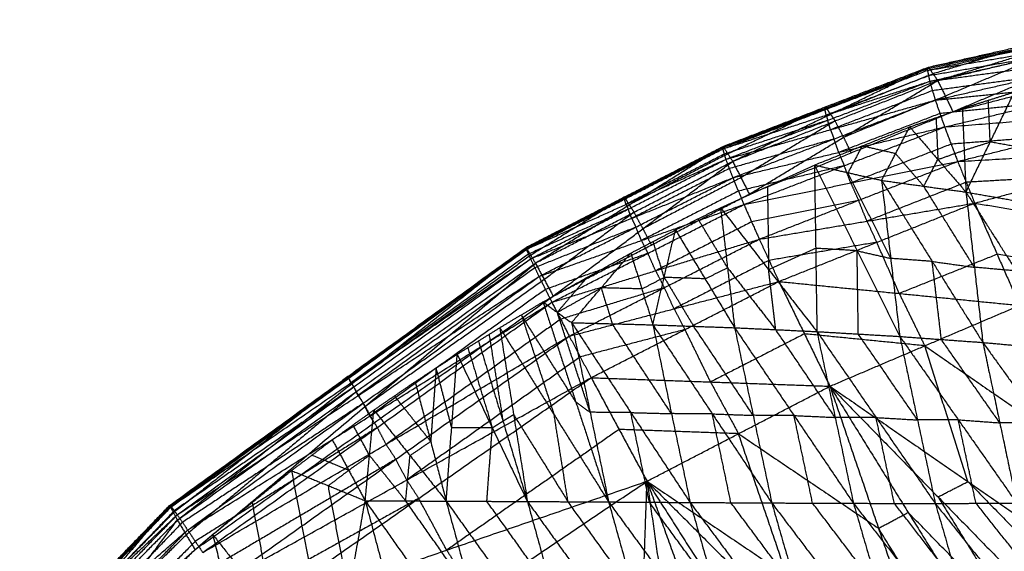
# Model space of a CAD drawing. Header units: millimetres. Extents: x -106 to 110, y -96 to 120.
# Tile 411 of 656: x -58 to -45, y 102 to 109. Entities that reach past the tile are written whole.
import ezdxf

# ---------------------------------------------------------------- set-up
doc = ezdxf.new("R2010")
doc.units = ezdxf.units.MM
doc.header["$MEASUREMENT"] = 0
doc.layers.add('Default', color=7, linetype='Continuous', true_color=0x000000)

msp = doc.modelspace()

# ---------------------------------------------------------------- linework, layer by layer
at = {"layer": 'Default'}
for points in [[(-45.992, 108.543, 12.105), (-44.607, 108.852, 12.348), (-43.223, 109.161, 12.592)], [(-45.98, 108.586, 11.698), (-44.596, 108.898, 11.985), (-43.212, 109.211, 12.272)], [(-45.98, 108.586, 11.698), (-44.601, 108.873, 12.145), (-43.223, 109.161, 12.592)], [(-45.858, 108.41, 11.032), (-44.535, 108.81, 11.652), (-43.212, 109.211, 12.272)], [(-45.992, 108.543, 12.105), (-44.595, 108.781, 12.513), (-43.199, 109.019, 12.922)], [(-45.964, 108.399, 12.535), (-44.581, 108.709, 12.728), (-43.199, 109.019, 12.922)], [(-45.858, 108.41, 11.032), (-44.483, 108.738, 11.379), (-43.107, 109.065, 11.726)], [(-45.658, 107.999, 10.579), (-44.383, 108.532, 11.152), (-43.107, 109.065, 11.726)], [(-44.596, 108.898, 11.985), (-45.258, 108.698, 11.675), (-45.919, 108.498, 11.365)], [(-44.607, 108.852, 12.348), (-45.297, 108.708, 12.125), (-45.986, 108.564, 11.901)], [(-45.964, 108.399, 12.535), (-44.55, 108.589, 12.887), (-43.136, 108.78, 13.239)], [(-45.89, 108.151, 12.96), (-44.513, 108.465, 13.099), (-43.136, 108.78, 13.239)], [(-44.483, 108.738, 11.379), (-45.12, 108.471, 11.092), (-45.758, 108.204, 10.805)], [(-44.581, 108.709, 12.728), (-45.28, 108.59, 12.524), (-45.978, 108.471, 12.32)], [(-45.658, 107.999, 10.579), (-44.298, 108.35, 10.951), (-42.938, 108.701, 11.324)], [(-48.689, 107.507, 11.881), (-47.341, 108.025, 11.993), (-45.992, 108.543, 12.105)], [(-48.683, 107.541, 11.432), (-47.332, 108.063, 11.565), (-45.98, 108.586, 11.698)], [(-48.683, 107.541, 11.432), (-47.338, 108.042, 11.769), (-45.992, 108.543, 12.105)], [(-48.557, 107.344, 10.709), (-47.269, 107.965, 11.203), (-45.98, 108.586, 11.698)], [(-45.986, 108.564, 11.901), (-46.662, 108.303, 11.835), (-47.338, 108.042, 11.769)], [(-45.978, 108.471, 12.32), (-46.652, 108.212, 12.264), (-47.326, 107.953, 12.208)], [(-45.919, 108.498, 11.365), (-46.594, 108.231, 11.284), (-47.269, 107.965, 11.203)], [(-45.992, 108.543, 12.105), (-45.986, 108.564, 11.901), (-45.98, 108.586, 11.698)], [(-45.992, 108.543, 12.105), (-45.978, 108.471, 12.32), (-45.964, 108.399, 12.535)], [(-45.98, 108.586, 11.698), (-45.919, 108.498, 11.365), (-45.858, 108.41, 11.032)], [(-48.689, 107.507, 11.881), (-47.326, 107.953, 12.208), (-45.964, 108.399, 12.535)], [(-48.648, 107.371, 12.36), (-47.306, 107.885, 12.448), (-45.964, 108.399, 12.535)], [(-48.557, 107.344, 10.709), (-47.208, 107.877, 10.871), (-45.858, 108.41, 11.032)], [(-48.337, 106.913, 10.23), (-47.097, 107.661, 10.631), (-45.858, 108.41, 11.032)], [(-45.964, 108.399, 12.535), (-45.927, 108.275, 12.747), (-45.89, 108.151, 12.96)], [(-44.513, 108.465, 13.099), (-45.22, 108.37, 12.923), (-45.927, 108.275, 12.747)], [(-45.89, 108.151, 12.96), (-44.461, 108.298, 13.239), (-43.031, 108.446, 13.518)], [(-45.858, 108.41, 11.032), (-45.758, 108.204, 10.805), (-45.658, 107.999, 10.579)], [(-45.767, 107.798, 13.346), (-44.399, 108.122, 13.432), (-43.031, 108.446, 13.518)], [(-45.927, 108.275, 12.747), (-46.598, 108.018, 12.704), (-47.269, 107.761, 12.66)], [(-45.534, 108.041, 10.602), (-45.191, 108.15, 10.676), (-44.848, 108.258, 10.75)], [(-45.486, 106.94, 9.797), (-45.167, 107.599, 10.273), (-44.848, 108.258, 10.75)], [(-48.648, 107.371, 12.36), (-47.269, 107.761, 12.66), (-45.89, 108.151, 12.96)], [(-48.555, 107.128, 12.836), (-47.223, 107.639, 12.898), (-45.89, 108.151, 12.96)], [(-45.758, 108.204, 10.805), (-46.428, 107.933, 10.718), (-47.097, 107.661, 10.631)], [(-45.89, 108.151, 12.96), (-45.829, 107.974, 13.153), (-45.767, 107.798, 13.346)], [(-44.399, 108.122, 13.432), (-45.114, 108.048, 13.292), (-45.829, 107.974, 13.153)], [(-45.167, 107.599, 10.273), (-45.179, 107.874, 10.475), (-45.191, 108.15, 10.676)], [(-47.341, 108.025, 11.993), (-48.013, 107.774, 11.825), (-48.686, 107.524, 11.657)], [(-47.332, 108.063, 11.565), (-47.976, 107.753, 11.318), (-48.62, 107.443, 11.071)], [(-48.337, 106.913, 10.23), (-46.998, 107.456, 10.404), (-45.658, 107.999, 10.579)], [(-47.338, 108.042, 11.769), (-47.339, 108.033, 11.881), (-47.341, 108.025, 11.993)], [(-47.326, 107.953, 12.208), (-47.333, 107.989, 12.101), (-47.341, 108.025, 11.993)], [(-47.338, 108.042, 11.769), (-47.335, 108.053, 11.667), (-47.332, 108.063, 11.565)], [(-47.269, 107.965, 11.203), (-47.3, 108.014, 11.384), (-47.332, 108.063, 11.565)], [(-47.326, 107.953, 12.208), (-47.316, 107.919, 12.328), (-47.306, 107.885, 12.448)], [(-47.269, 107.965, 11.203), (-47.238, 107.921, 11.037), (-47.208, 107.877, 10.871)], [(-45.829, 107.974, 13.153), (-46.495, 107.718, 13.122), (-47.161, 107.463, 13.091)], [(-46.226, 107.798, 10.479), (-45.88, 107.92, 10.541), (-45.534, 108.041, 10.602)], [(-45.767, 107.798, 13.346), (-44.326, 107.909, 13.54), (-42.884, 108.02, 13.734)], [(-45.595, 107.343, 13.661), (-44.239, 107.682, 13.698), (-42.884, 108.02, 13.734)], [(-45.534, 108.041, 10.602), (-45.51, 107.491, 10.2), (-45.486, 106.94, 9.797)], [(-47.306, 107.885, 12.448), (-47.987, 107.662, 12.284), (-48.668, 107.439, 12.121)], [(-47.208, 107.877, 10.871), (-47.827, 107.503, 10.67), (-48.447, 107.129, 10.47)], [(-47.269, 107.761, 12.66), (-47.287, 107.823, 12.554), (-47.306, 107.885, 12.448)], [(-47.097, 107.661, 10.631), (-47.153, 107.769, 10.751), (-47.208, 107.877, 10.871)], [(-45.88, 107.92, 10.541), (-45.868, 107.644, 10.339), (-45.856, 107.369, 10.138)], [(-48.555, 107.128, 12.836), (-47.161, 107.463, 13.091), (-45.767, 107.798, 13.346)], [(-48.409, 106.776, 13.274), (-47.088, 107.287, 13.31), (-45.767, 107.798, 13.346)], [(-47.48, 107.296, 10.31), (-46.853, 107.547, 10.394), (-46.226, 107.798, 10.479)], [(-47.269, 107.761, 12.66), (-47.246, 107.7, 12.779), (-47.223, 107.639, 12.898)], [(-46.597, 107.094, 10.043), (-46.412, 107.446, 10.261), (-46.226, 107.798, 10.479)], [(-46.226, 107.798, 10.479), (-45.856, 107.369, 10.138), (-45.486, 106.94, 9.797)], [(-45.767, 107.798, 13.346), (-45.681, 107.571, 13.504), (-45.595, 107.343, 13.661)], [(-47.223, 107.639, 12.898), (-47.912, 107.444, 12.748), (-48.602, 107.249, 12.598)], [(-47.161, 107.463, 13.091), (-47.192, 107.551, 12.995), (-47.223, 107.639, 12.898)], [(-47.097, 107.661, 10.631), (-47.047, 107.559, 10.518), (-46.998, 107.456, 10.404)], [(-45.681, 107.571, 13.504), (-46.341, 107.315, 13.486), (-47.002, 107.06, 13.468)], [(-44.239, 107.682, 13.698), (-44.96, 107.626, 13.601), (-45.681, 107.571, 13.504)], [(-45.51, 107.491, 10.2), (-45.339, 107.545, 10.236), (-45.167, 107.599, 10.273)], [(-44.603, 107.5, 10.15), (-44.885, 107.549, 10.212), (-45.167, 107.599, 10.273)], [(-51.276, 106.211, 11.37), (-49.979, 106.876, 11.401), (-48.683, 107.541, 11.432)], [(-51.276, 106.211, 11.37), (-49.982, 106.859, 11.626), (-48.689, 107.507, 11.881)], [(-51.272, 106.185, 11.83), (-49.981, 106.846, 11.856), (-48.689, 107.507, 11.881)], [(-51.153, 106.004, 10.632), (-49.918, 106.772, 11.032), (-48.683, 107.541, 11.432)], [(-48.686, 107.524, 11.657), (-49.334, 107.192, 11.641), (-49.982, 106.859, 11.626)], [(-48.668, 107.439, 12.121), (-49.314, 107.109, 12.108), (-49.96, 106.778, 12.095)], [(-48.62, 107.443, 11.071), (-49.269, 107.108, 11.051), (-49.918, 106.772, 11.032)], [(-48.689, 107.507, 11.881), (-48.686, 107.524, 11.657), (-48.683, 107.541, 11.432)], [(-48.689, 107.507, 11.881), (-48.668, 107.439, 12.121), (-48.648, 107.371, 12.36)], [(-48.683, 107.541, 11.432), (-48.62, 107.443, 11.071), (-48.557, 107.344, 10.709)], [(-47.161, 107.463, 13.091), (-47.125, 107.375, 13.201), (-47.088, 107.287, 13.31)], [(-46.853, 107.547, 10.394), (-46.946, 107.371, 10.285), (-47.039, 107.195, 10.176)], [(-46.412, 107.446, 10.261), (-46.632, 107.496, 10.328), (-46.853, 107.547, 10.394)], [(-46.412, 107.446, 10.261), (-46.227, 107.231, 10.091), (-46.042, 107.017, 9.92)], [(-45.856, 107.369, 10.138), (-45.683, 107.43, 10.169), (-45.51, 107.491, 10.2)], [(-45.595, 107.343, 13.661), (-44.144, 107.427, 13.763), (-42.694, 107.51, 13.864)], [(-45.371, 106.794, 13.875), (-44.033, 107.152, 13.87), (-42.694, 107.51, 13.864)], [(-51.272, 106.185, 11.83), (-49.96, 106.778, 12.095), (-48.648, 107.371, 12.36)], [(-51.217, 106.06, 12.321), (-49.932, 106.715, 12.341), (-48.648, 107.371, 12.36)], [(-51.153, 106.004, 10.632), (-49.855, 106.674, 10.671), (-48.557, 107.344, 10.709)], [(-50.919, 105.57, 10.148), (-49.738, 106.457, 10.429), (-48.557, 107.344, 10.709)], [(-48.648, 107.371, 12.36), (-48.602, 107.249, 12.598), (-48.555, 107.128, 12.836)], [(-48.557, 107.344, 10.709), (-48.447, 107.129, 10.47), (-48.337, 106.913, 10.23)], [(-48.409, 106.776, 13.274), (-47.002, 107.06, 13.468), (-45.595, 107.343, 13.661)], [(-48.206, 106.319, 13.637), (-46.9, 106.831, 13.649), (-45.595, 107.343, 13.661)], [(-46.042, 107.017, 9.92), (-45.949, 107.193, 10.029), (-45.856, 107.369, 10.138)], [(-45.595, 107.343, 13.661), (-45.483, 107.069, 13.768), (-45.371, 106.794, 13.875)], [(-48.602, 107.249, 12.598), (-49.244, 106.921, 12.588), (-49.886, 106.594, 12.579)], [(-48.717, 106.734, 10.203), (-48.099, 107.015, 10.256), (-47.48, 107.296, 10.31)], [(-47.088, 107.287, 13.31), (-47.785, 107.119, 13.183), (-48.482, 106.952, 13.055)], [(-47.48, 107.296, 10.31), (-47.464, 106.199, 9.745), (-47.448, 105.102, 9.179)], [(-47.48, 107.296, 10.31), (-47.039, 107.195, 10.176), (-46.597, 107.094, 10.043)], [(-47.48, 107.296, 10.31), (-46.919, 106.167, 9.636), (-46.357, 105.038, 8.961)], [(-47.002, 107.06, 13.468), (-47.045, 107.173, 13.389), (-47.088, 107.287, 13.31)], [(-46.477, 106.066, 9.502), (-46.758, 106.63, 9.839), (-47.039, 107.195, 10.176)], [(-51.217, 106.06, 12.321), (-49.886, 106.594, 12.579), (-48.555, 107.128, 12.836)], [(-51.106, 105.828, 12.811), (-49.831, 106.478, 12.824), (-48.555, 107.128, 12.836)], [(-48.447, 107.129, 10.47), (-49.093, 106.793, 10.449), (-49.738, 106.457, 10.429)], [(-48.555, 107.128, 12.836), (-48.482, 106.952, 13.055), (-48.409, 106.776, 13.274)], [(-47.002, 107.06, 13.468), (-46.951, 106.945, 13.558), (-46.9, 106.831, 13.649)], [(-45.483, 107.069, 13.768), (-46.136, 106.813, 13.762), (-46.789, 106.556, 13.756)], [(-46.597, 107.094, 10.043), (-46.477, 106.066, 9.502), (-46.357, 105.038, 8.961)], [(-46.597, 107.094, 10.043), (-46.042, 107.017, 9.92), (-45.486, 106.94, 9.797)], [(-46.597, 107.094, 10.043), (-45.931, 106.026, 9.403), (-45.264, 104.959, 8.762)], [(-44.033, 107.152, 13.87), (-44.758, 107.11, 13.819), (-45.483, 107.069, 13.768)], [(-50.919, 105.57, 10.148), (-49.628, 106.242, 10.189), (-48.337, 106.913, 10.23)], [(-48.482, 106.952, 13.055), (-49.12, 106.627, 13.049), (-49.757, 106.302, 13.043)], [(-48.099, 107.015, 10.256), (-48.091, 106.466, 9.974), (-48.083, 105.918, 9.691)], [(-45.375, 105.949, 9.279), (-45.708, 106.483, 9.6), (-46.042, 107.017, 9.92)], [(-45.486, 106.94, 9.797), (-45.375, 105.949, 9.279), (-45.264, 104.959, 8.762)], [(-45.486, 106.94, 9.797), (-44.922, 106.841, 9.674), (-44.358, 106.743, 9.551)], [(-45.486, 106.94, 9.797), (-44.823, 105.9, 9.187), (-44.159, 104.86, 8.578)], [(-49.981, 106.846, 11.856), (-50.627, 106.522, 11.728), (-51.274, 106.198, 11.6)], [(-49.979, 106.876, 11.401), (-50.597, 106.492, 11.201), (-51.214, 106.107, 11.001)], [(-49.982, 106.859, 11.626), (-49.981, 106.868, 11.513), (-49.979, 106.876, 11.401)], [(-49.982, 106.859, 11.626), (-49.981, 106.853, 11.741), (-49.981, 106.846, 11.856)], [(-49.96, 106.778, 12.095), (-49.97, 106.812, 11.975), (-49.981, 106.846, 11.856)], [(-49.918, 106.772, 11.032), (-49.949, 106.824, 11.217), (-49.979, 106.876, 11.401)], [(-46.9, 106.831, 13.649), (-47.604, 106.689, 13.552), (-48.307, 106.547, 13.456)], [(-48.206, 106.319, 13.637), (-46.789, 106.556, 13.756), (-45.371, 106.794, 13.875)], [(-47.948, 105.762, 13.89), (-46.66, 106.278, 13.883), (-45.371, 106.794, 13.875)], [(-46.789, 106.556, 13.756), (-46.845, 106.694, 13.703), (-46.9, 106.831, 13.649)], [(-45.371, 106.794, 13.875), (-45.076, 106.12, 13.891), (-44.78, 105.447, 13.907)], [(-45.371, 106.794, 13.875), (-43.781, 106.532, 13.837), (-42.19, 106.27, 13.799)], [(-49.932, 106.715, 12.341), (-50.589, 106.419, 12.208), (-51.245, 106.122, 12.076)], [(-51.106, 105.828, 12.811), (-49.757, 106.302, 13.043), (-48.409, 106.776, 13.274)], [(-49.855, 106.674, 10.671), (-50.445, 106.231, 10.53), (-51.036, 105.787, 10.39)], [(-50.936, 105.488, 13.263), (-49.672, 106.132, 13.269), (-48.409, 106.776, 13.274)], [(-49.96, 106.778, 12.095), (-49.946, 106.747, 12.218), (-49.932, 106.715, 12.341)], [(-49.886, 106.594, 12.579), (-49.909, 106.654, 12.46), (-49.932, 106.715, 12.341)], [(-49.918, 106.772, 11.032), (-49.886, 106.723, 10.852), (-49.855, 106.674, 10.671)], [(-49.738, 106.457, 10.429), (-49.797, 106.566, 10.55), (-49.855, 106.674, 10.671)], [(-49.309, 106.441, 10.172), (-49.013, 106.587, 10.187), (-48.717, 106.734, 10.203)], [(-48.717, 106.734, 10.203), (-48.624, 105.943, 9.809), (-48.531, 105.153, 9.415)], [(-48.717, 106.734, 10.203), (-48.083, 105.918, 9.691), (-47.448, 105.102, 9.179)], [(-48.409, 106.776, 13.274), (-48.307, 106.547, 13.456), (-48.206, 106.319, 13.637)], [(-49.886, 106.594, 12.579), (-49.858, 106.536, 12.701), (-49.831, 106.478, 12.824)], [(-48.307, 106.547, 13.456), (-48.939, 106.225, 13.453), (-49.571, 105.903, 13.45)], [(-48.624, 105.943, 9.809), (-48.818, 106.265, 9.998), (-49.013, 106.587, 10.187)], [(-46.789, 106.556, 13.756), (-46.724, 106.417, 13.819), (-46.66, 106.278, 13.883)], [(-49.831, 106.478, 12.824), (-50.496, 106.211, 12.695), (-51.161, 105.944, 12.566)], [(-49.897, 106.136, 10.152), (-49.603, 106.289, 10.162), (-49.309, 106.441, 10.172)], [(-49.757, 106.302, 13.043), (-49.794, 106.39, 12.933), (-49.831, 106.478, 12.824)], [(-49.738, 106.457, 10.429), (-49.683, 106.35, 10.309), (-49.628, 106.242, 10.189)], [(-49.607, 105.191, 9.67), (-49.458, 105.816, 9.921), (-49.309, 106.441, 10.172)], [(-49.309, 106.441, 10.172), (-48.92, 105.797, 9.793), (-48.531, 105.153, 9.415)], [(-50.936, 105.488, 13.263), (-49.571, 105.903, 13.45), (-48.206, 106.319, 13.637)], [(-50.707, 105.042, 13.638), (-49.456, 105.681, 13.637), (-48.206, 106.319, 13.637)], [(-49.757, 106.302, 13.043), (-49.715, 106.217, 13.156), (-49.672, 106.132, 13.269)], [(-49.458, 105.816, 9.921), (-49.531, 106.052, 10.041), (-49.603, 106.289, 10.162)], [(-48.206, 106.319, 13.637), (-48.077, 106.04, 13.764), (-47.948, 105.762, 13.89)], [(-46.66, 106.278, 13.883), (-47.369, 106.159, 13.823), (-48.077, 106.04, 13.764)], [(-46.364, 105.604, 13.899), (-46.512, 105.941, 13.891), (-46.66, 106.278, 13.883)], [(-55.967, 102.812, 11.832), (-53.621, 104.512, 11.601), (-51.276, 106.211, 11.37)], [(-55.967, 102.812, 11.832), (-53.62, 104.499, 11.831), (-51.272, 106.185, 11.83)], [(-55.946, 102.795, 12.221), (-53.609, 104.49, 12.026), (-51.272, 106.185, 11.83)], [(-55.865, 102.619, 11.194), (-53.57, 104.415, 11.282), (-51.276, 106.211, 11.37)], [(-51.274, 106.198, 11.6), (-52.447, 105.349, 11.716), (-53.62, 104.499, 11.831)], [(-51.276, 106.211, 11.37), (-51.274, 106.198, 11.6), (-51.272, 106.185, 11.83)], [(-51.276, 106.211, 11.37), (-51.214, 106.107, 11.001), (-51.153, 106.004, 10.632)], [(-51.272, 106.185, 11.83), (-51.245, 106.122, 12.076), (-51.217, 106.06, 12.321)], [(-51.053, 105.492, 10.15), (-50.475, 105.814, 10.151), (-49.897, 106.136, 10.152)], [(-50.677, 105.22, 9.944), (-50.287, 105.678, 10.048), (-49.897, 106.136, 10.152)], [(-49.897, 106.136, 10.152), (-49.752, 105.664, 9.911), (-49.607, 105.191, 9.67)], [(-48.083, 105.918, 9.691), (-47.773, 106.059, 9.718), (-47.464, 106.199, 9.745)], [(-46.919, 106.167, 9.636), (-47.191, 106.183, 9.69), (-47.464, 106.199, 9.745)], [(-46.919, 106.167, 9.636), (-46.698, 106.116, 9.569), (-46.477, 106.066, 9.502)], [(-46.903, 105.07, 9.07), (-46.911, 105.619, 9.353), (-46.919, 106.167, 9.636)], [(-55.946, 102.795, 12.221), (-53.581, 104.427, 12.271), (-51.217, 106.06, 12.321)], [(-55.867, 102.689, 12.633), (-53.542, 104.374, 12.477), (-51.217, 106.06, 12.321)], [(-51.245, 106.122, 12.076), (-52.413, 105.275, 12.174), (-53.581, 104.427, 12.271)], [(-51.214, 106.107, 11.001), (-52.392, 105.261, 11.142), (-53.57, 104.415, 11.282)], [(-51.217, 106.06, 12.321), (-51.161, 105.944, 12.566), (-51.106, 105.828, 12.811)], [(-49.672, 106.132, 13.269), (-50.346, 105.895, 13.153), (-51.021, 105.658, 13.037)], [(-49.571, 105.903, 13.45), (-49.622, 106.018, 13.359), (-49.672, 106.132, 13.269)], [(-48.077, 106.04, 13.764), (-48.702, 105.721, 13.764), (-49.328, 105.402, 13.764)], [(-45.931, 106.026, 9.403), (-46.204, 106.046, 9.452), (-46.477, 106.066, 9.502)], [(-45.076, 106.12, 13.891), (-45.72, 105.862, 13.895), (-46.364, 105.604, 13.899)], [(-45.81, 104.998, 8.862), (-45.87, 105.512, 9.132), (-45.931, 106.026, 9.403)], [(-45.931, 106.026, 9.403), (-45.653, 105.988, 9.341), (-45.375, 105.949, 9.279)], [(-43.485, 105.858, 13.853), (-44.28, 105.989, 13.872), (-45.076, 106.12, 13.891)], [(-55.865, 102.619, 11.194), (-53.509, 104.311, 10.913), (-51.153, 106.004, 10.632)], [(-55.633, 102.23, 10.758), (-53.393, 104.117, 10.695), (-51.153, 106.004, 10.632)], [(-51.161, 105.944, 12.566), (-52.324, 105.101, 12.644), (-53.487, 104.258, 12.722)], [(-51.153, 106.004, 10.632), (-51.036, 105.787, 10.39), (-50.919, 105.57, 10.148)], [(-49.571, 105.903, 13.45), (-49.514, 105.792, 13.544), (-49.456, 105.681, 13.637)], [(-48.92, 105.797, 9.793), (-48.772, 105.87, 9.801), (-48.624, 105.943, 9.809)], [(-48.624, 105.943, 9.809), (-48.307, 105.535, 9.553), (-47.99, 105.128, 9.297)], [(-47.99, 105.128, 9.297), (-48.036, 105.523, 9.494), (-48.083, 105.918, 9.691)], [(-44.823, 105.9, 9.187), (-45.099, 105.925, 9.233), (-45.375, 105.949, 9.279)], [(-55.867, 102.689, 12.633), (-53.487, 104.258, 12.722), (-51.106, 105.828, 12.811)], [(-55.73, 102.488, 13.038), (-53.418, 104.158, 12.924), (-51.106, 105.828, 12.811)], [(-51.036, 105.787, 10.39), (-52.214, 104.952, 10.543), (-53.393, 104.117, 10.695)], [(-51.106, 105.828, 12.811), (-51.021, 105.658, 13.037), (-50.936, 105.488, 13.263)], [(-50.475, 105.814, 10.151), (-50.67, 105.585, 10.099), (-50.865, 105.356, 10.047)], [(-50.707, 105.042, 13.638), (-49.328, 105.402, 13.764), (-47.948, 105.762, 13.89)], [(-50.419, 104.495, 13.901), (-49.184, 105.129, 13.896), (-47.948, 105.762, 13.89)], [(-49.752, 105.664, 9.911), (-49.605, 105.74, 9.916), (-49.458, 105.816, 9.921)], [(-49.458, 105.816, 9.921), (-49.264, 105.494, 9.732), (-49.069, 105.172, 9.543)], [(-48.92, 105.797, 9.793), (-49.189, 105.807, 9.857), (-49.458, 105.816, 9.921)], [(-47.948, 105.762, 13.89), (-47.612, 105.072, 13.929), (-47.276, 104.382, 13.968)], [(-47.948, 105.762, 13.89), (-46.364, 105.604, 13.899), (-44.78, 105.447, 13.907)], [(-51.021, 105.658, 13.037), (-52.177, 104.823, 13.094), (-53.333, 103.988, 13.15)], [(-50.865, 105.356, 10.047), (-50.576, 105.517, 10.048), (-50.287, 105.678, 10.048)], [(-49.456, 105.681, 13.637), (-50.139, 105.473, 13.544), (-50.821, 105.265, 13.45)], [(-50.287, 105.678, 10.048), (-50.215, 105.442, 9.928), (-50.142, 105.205, 9.807)], [(-49.752, 105.664, 9.911), (-50.02, 105.671, 9.98), (-50.287, 105.678, 10.048)], [(-49.328, 105.402, 13.764), (-49.392, 105.541, 13.701), (-49.456, 105.681, 13.637)], [(-55.73, 102.488, 13.038), (-53.333, 103.988, 13.15), (-50.936, 105.488, 13.263)], [(-55.633, 102.23, 10.758), (-53.276, 103.9, 10.453), (-50.919, 105.57, 10.148)], [(-55.531, 102.191, 13.405), (-53.233, 103.839, 13.334), (-50.936, 105.488, 13.263)], [(-51.622, 105.153, 10.168), (-51.338, 105.323, 10.159), (-51.053, 105.492, 10.15)], [(-51.053, 105.492, 10.15), (-50.865, 105.356, 10.047), (-50.677, 105.22, 9.944)], [(-51.053, 105.492, 10.15), (-50.621, 104.175, 9.677), (-50.189, 102.858, 9.203)], [(-50.936, 105.488, 13.263), (-50.821, 105.265, 13.45), (-50.707, 105.042, 13.638)], [(-46.364, 105.604, 13.899), (-46.196, 105.259, 13.918), (-46.028, 104.915, 13.937)], [(-49.328, 105.402, 13.764), (-49.256, 105.265, 13.83), (-49.184, 105.129, 13.896)], [(-47.276, 104.382, 13.968), (-46.028, 104.915, 13.937), (-44.78, 105.447, 13.907)], [(-47.276, 104.382, 13.968), (-46.028, 104.915, 13.937), (-44.78, 105.447, 13.907)], [(-50.821, 105.265, 13.45), (-51.97, 104.441, 13.486), (-53.119, 103.617, 13.521)], [(-51.338, 105.323, 10.159), (-51.122, 104.664, 9.922), (-50.906, 104.005, 9.686)], [(-50.621, 104.175, 9.677), (-50.98, 104.749, 9.918), (-51.338, 105.323, 10.159)], [(-50.433, 104.039, 9.573), (-50.649, 104.697, 9.81), (-50.865, 105.356, 10.047)], [(-51.903, 104.979, 10.182), (-51.763, 105.066, 10.175), (-51.622, 105.153, 10.168)], [(-51.622, 105.153, 10.168), (-51.44, 104.008, 9.828), (-51.258, 102.864, 9.487)], [(-51.622, 105.153, 10.168), (-50.906, 104.005, 9.686), (-50.189, 102.858, 9.203)], [(-50.677, 105.22, 9.944), (-50.433, 104.039, 9.573), (-50.189, 102.858, 9.203)], [(-50.677, 105.22, 9.944), (-50.142, 105.205, 9.807), (-49.607, 105.191, 9.67)], [(-50.677, 105.22, 9.944), (-49.897, 104.035, 9.441), (-49.117, 102.851, 8.939)], [(-49.184, 105.129, 13.896), (-49.873, 104.949, 13.833), (-50.563, 104.769, 13.77)], [(-49.362, 104.021, 9.305), (-49.752, 104.613, 9.556), (-50.142, 105.205, 9.807)], [(-49.607, 105.191, 9.67), (-49.362, 104.021, 9.305), (-49.117, 102.851, 8.939)], [(-49.607, 105.191, 9.67), (-49.069, 105.172, 9.543), (-48.531, 105.153, 9.415)], [(-49.607, 105.191, 9.67), (-48.825, 104.018, 9.184), (-48.042, 102.845, 8.698)], [(-48.848, 104.439, 13.934), (-49.016, 104.784, 13.915), (-49.184, 105.129, 13.896)], [(-48.287, 103.999, 9.057), (-48.678, 104.585, 9.3), (-49.069, 105.172, 9.543)], [(-48.531, 105.153, 9.415), (-48.287, 103.999, 9.057), (-48.042, 102.845, 8.698)], [(-48.531, 105.153, 9.415), (-47.99, 105.128, 9.297), (-47.448, 105.102, 9.179)], [(-48.531, 105.153, 9.415), (-47.749, 103.996, 8.949), (-46.967, 102.84, 8.482)], [(-47.208, 103.971, 8.831), (-47.599, 104.549, 9.064), (-47.99, 105.128, 9.297)], [(-47.448, 105.102, 9.179), (-47.208, 103.971, 8.831), (-46.967, 102.84, 8.482)], [(-47.448, 105.102, 9.179), (-46.903, 105.07, 9.07), (-46.357, 105.038, 8.961)], [(-47.448, 105.102, 9.179), (-46.669, 103.97, 8.736), (-45.89, 102.838, 8.292)], [(-55.531, 102.191, 13.405), (-53.119, 103.617, 13.521), (-50.707, 105.042, 13.638)], [(-55.273, 101.798, 13.702), (-52.99, 103.42, 13.67), (-50.707, 105.042, 13.638)], [(-52.182, 104.803, 10.199), (-52.043, 104.891, 10.191), (-51.903, 104.979, 10.182)], [(-51.903, 104.979, 10.182), (-51.58, 103.922, 9.835), (-51.258, 102.864, 9.487)], [(-51.763, 105.066, 10.175), (-51.671, 104.494, 10.005), (-51.58, 103.922, 9.835)], [(-50.707, 105.042, 13.638), (-50.563, 104.769, 13.77), (-50.419, 104.495, 13.901)], [(-47.612, 105.072, 13.929), (-48.23, 104.755, 13.932), (-48.848, 104.439, 13.934)], [(-46.028, 104.915, 13.937), (-46.82, 104.993, 13.933), (-47.612, 105.072, 13.929)], [(-46.124, 103.938, 8.627), (-46.513, 104.504, 8.849), (-46.903, 105.07, 9.07)], [(-46.357, 105.038, 8.961), (-46.124, 103.938, 8.627), (-45.89, 102.838, 8.292)], [(-46.357, 105.038, 8.961), (-45.81, 104.998, 8.862), (-45.264, 104.959, 8.762)], [(-46.357, 105.038, 8.961), (-45.587, 103.94, 8.545), (-44.818, 102.842, 8.13)], [(-45.041, 103.9, 8.446), (-45.426, 104.449, 8.654), (-45.81, 104.998, 8.862)], [(-52.043, 104.891, 10.191), (-51.881, 104.362, 10.017), (-51.72, 103.833, 9.843)], [(-46.028, 104.915, 13.937), (-45.12, 104.286, 13.552), (-44.211, 103.658, 13.166)], [(-45.46, 103.126, 13.196), (-45.744, 104.02, 13.567), (-46.028, 104.915, 13.937)], [(-45.264, 104.959, 8.762), (-45.041, 103.9, 8.446), (-44.818, 102.842, 8.13)], [(-45.264, 104.959, 8.762), (-44.712, 104.909, 8.67), (-44.159, 104.86, 8.578)], [(-45.264, 104.959, 8.762), (-44.504, 103.904, 8.377), (-43.743, 102.849, 7.992)], [(-50.563, 104.769, 13.77), (-51.705, 103.958, 13.786), (-52.846, 103.147, 13.802)], [(-52.736, 104.441, 10.244), (-52.459, 104.622, 10.222), (-52.182, 104.803, 10.199)], [(-52.327, 102.869, 9.791), (-52.255, 103.836, 9.995), (-52.182, 104.803, 10.199)], [(-52.182, 104.803, 10.199), (-51.72, 103.833, 9.843), (-51.258, 102.864, 9.487)], [(-52.459, 104.622, 10.222), (-52.495, 104.138, 10.12), (-52.531, 103.655, 10.017)], [(-52.255, 103.836, 9.995), (-52.357, 104.229, 10.108), (-52.459, 104.622, 10.222)], [(-53.609, 104.49, 12.026), (-54.783, 103.647, 12.026), (-55.956, 102.804, 12.027)], [(-53.621, 104.512, 11.601), (-54.769, 103.614, 11.557), (-55.916, 102.716, 11.513)], [(-55.273, 101.798, 13.702), (-52.846, 103.147, 13.802), (-50.419, 104.495, 13.901)], [(-54.959, 101.314, 13.9), (-52.689, 102.905, 13.9), (-50.419, 104.495, 13.901)], [(-53.57, 104.415, 11.282), (-53.596, 104.463, 11.441), (-53.621, 104.512, 11.601)], [(-53.62, 104.499, 11.831), (-53.621, 104.505, 11.716), (-53.621, 104.512, 11.601)], [(-53.62, 104.499, 11.831), (-53.614, 104.495, 11.928), (-53.609, 104.49, 12.026)], [(-53.581, 104.427, 12.271), (-53.595, 104.459, 12.149), (-53.609, 104.49, 12.026)], [(-50.419, 104.495, 13.901), (-50.052, 103.813, 13.945), (-49.684, 103.131, 13.989)], [(-50.419, 104.495, 13.901), (-48.848, 104.439, 13.934), (-47.276, 104.382, 13.968)], [(-53.542, 104.374, 12.477), (-54.724, 103.558, 12.452), (-55.907, 102.742, 12.427)], [(-53.581, 104.427, 12.271), (-53.562, 104.401, 12.374), (-53.542, 104.374, 12.477)], [(-53.57, 104.415, 11.282), (-53.539, 104.363, 11.097), (-53.509, 104.311, 10.913)], [(-53.487, 104.258, 12.722), (-53.514, 104.316, 12.6), (-53.542, 104.374, 12.477)], [(-53.279, 104.069, 10.302), (-53.008, 104.255, 10.273), (-52.736, 104.441, 10.244)], [(-52.736, 104.441, 10.244), (-52.531, 103.655, 10.017), (-52.327, 102.869, 9.791)], [(-49.684, 103.131, 13.989), (-48.48, 103.757, 13.978), (-47.276, 104.382, 13.968)], [(-49.684, 103.131, 13.989), (-48.48, 103.757, 13.978), (-47.276, 104.382, 13.968)], [(-48.848, 104.439, 13.934), (-48.664, 104.098, 13.956), (-48.48, 103.757, 13.978)], [(-47.276, 104.382, 13.968), (-46.637, 102.511, 13.196), (-45.997, 100.639, 12.424)], [(-47.276, 104.382, 13.968), (-46.246, 102.719, 13.196), (-45.216, 101.056, 12.424)], [(-47.276, 104.382, 13.968), (-45.854, 102.924, 13.196), (-44.431, 101.466, 12.424)], [(-47.276, 104.382, 13.968), (-45.46, 103.126, 13.196), (-43.643, 101.869, 12.424)], [(-53.509, 104.311, 10.913), (-54.629, 103.368, 10.944), (-55.749, 102.424, 10.976)], [(-53.393, 104.117, 10.695), (-53.451, 104.214, 10.804), (-53.509, 104.311, 10.913)], [(-53.487, 104.258, 12.722), (-53.452, 104.208, 12.823), (-53.418, 104.158, 12.924)], [(-52.531, 103.655, 10.017), (-52.769, 103.955, 10.145), (-53.008, 104.255, 10.273)], [(-45.295, 100.099, 12.017), (-40.861, 102.196, 12.017), (-36.428, 104.293, 12.017)], [(-53.418, 104.158, 12.924), (-54.608, 103.373, 12.88), (-55.799, 102.589, 12.835)], [(-53.826, 103.676, 10.377), (-53.553, 103.872, 10.34), (-53.279, 104.069, 10.302)], [(-53.333, 103.988, 13.15), (-53.375, 104.073, 13.037), (-53.418, 104.158, 12.924)], [(-53.393, 104.117, 10.695), (-53.334, 104.009, 10.574), (-53.276, 103.9, 10.453)], [(-53.393, 102.874, 10.109), (-53.336, 103.471, 10.206), (-53.279, 104.069, 10.302)], [(-53.279, 104.069, 10.302), (-52.803, 103.469, 10.047), (-52.327, 102.869, 9.791)], [(-50.621, 104.175, 9.677), (-50.527, 104.107, 9.625), (-50.433, 104.039, 9.573)], [(-53.333, 103.988, 13.15), (-53.283, 103.914, 13.242), (-53.233, 103.839, 13.334)], [(-51.58, 103.922, 9.835), (-51.51, 103.965, 9.831), (-51.44, 104.008, 9.828)], [(-51.44, 104.008, 9.828), (-51.082, 103.435, 9.586), (-50.724, 102.861, 9.345)], [(-50.724, 102.861, 9.345), (-50.815, 103.433, 9.515), (-50.906, 104.005, 9.686)], [(-49.897, 104.035, 9.441), (-50.165, 104.037, 9.507), (-50.433, 104.039, 9.573)], [(-49.653, 102.854, 9.071), (-49.775, 103.445, 9.256), (-49.897, 104.035, 9.441)], [(-49.897, 104.035, 9.441), (-49.63, 104.028, 9.373), (-49.362, 104.021, 9.305)], [(-48.825, 104.018, 9.184), (-49.094, 104.02, 9.244), (-49.362, 104.021, 9.305)], [(-48.58, 102.848, 8.819), (-48.702, 103.433, 9.001), (-48.825, 104.018, 9.184)], [(-48.825, 104.018, 9.184), (-48.556, 104.008, 9.12), (-48.287, 103.999, 9.057)], [(-47.749, 103.996, 8.949), (-48.018, 103.998, 9.003), (-48.287, 103.999, 9.057)], [(-47.505, 102.842, 8.59), (-47.627, 103.419, 8.77), (-47.749, 103.996, 8.949)], [(-47.749, 103.996, 8.949), (-47.478, 103.984, 8.89), (-47.208, 103.971, 8.831)], [(-46.669, 103.97, 8.736), (-46.938, 103.971, 8.783), (-47.208, 103.971, 8.831)], [(-46.429, 102.839, 8.387), (-46.549, 103.405, 8.562), (-46.669, 103.97, 8.736)], [(-46.669, 103.97, 8.736), (-46.396, 103.954, 8.681), (-46.124, 103.938, 8.627)], [(-45.587, 103.94, 8.545), (-45.855, 103.939, 8.586), (-46.124, 103.938, 8.627)], [(-45.354, 102.84, 8.211), (-45.471, 103.39, 8.378), (-45.587, 103.94, 8.545)], [(-45.587, 103.94, 8.545), (-45.314, 103.92, 8.496), (-45.041, 103.9, 8.446)], [(-53.233, 103.839, 13.334), (-54.432, 103.09, 13.277), (-55.63, 102.34, 13.221)], [(-53.336, 103.471, 10.206), (-53.445, 103.672, 10.273), (-53.553, 103.872, 10.34)], [(-53.119, 103.617, 13.521), (-53.176, 103.728, 13.427), (-53.233, 103.839, 13.334)], [(-50.052, 103.813, 13.945), (-51.186, 103.018, 13.945), (-52.321, 102.223, 13.944)], [(-51.72, 103.833, 9.843), (-51.987, 103.835, 9.919), (-52.255, 103.836, 9.995)], [(-51.792, 102.866, 9.639), (-51.756, 103.35, 9.741), (-51.72, 103.833, 9.843)], [(-51.72, 103.833, 9.843), (-51.65, 103.877, 9.839), (-51.58, 103.922, 9.835)], [(-48.48, 103.757, 13.978), (-49.266, 103.785, 13.962), (-50.052, 103.813, 13.945)], [(-44.504, 103.904, 8.377), (-44.772, 103.902, 8.411), (-45.041, 103.9, 8.446)], [(-54.364, 103.271, 10.467), (-54.095, 103.473, 10.422), (-53.826, 103.676, 10.377)], [(-53.826, 103.676, 10.377), (-53.61, 103.275, 10.243), (-53.393, 102.874, 10.109)], [(-48.48, 103.757, 13.978), (-47.559, 103.134, 13.587), (-46.637, 102.511, 13.196)], [(-47.841, 101.885, 13.207), (-48.16, 102.821, 13.592), (-48.48, 103.757, 13.978)], [(-53.119, 103.617, 13.521), (-53.054, 103.518, 13.596), (-52.99, 103.42, 13.67)], [(-52.803, 103.469, 10.047), (-52.667, 103.562, 10.032), (-52.531, 103.655, 10.017)], [(-52.99, 103.42, 13.67), (-54.196, 102.707, 13.611), (-55.402, 101.995, 13.553)], [(-53.61, 103.275, 10.243), (-53.852, 103.374, 10.333), (-54.095, 103.473, 10.422)], [(-53.61, 103.275, 10.243), (-53.473, 103.373, 10.224), (-53.336, 103.471, 10.206)], [(-53.336, 103.471, 10.206), (-53.098, 103.171, 10.078), (-52.86, 102.871, 9.95)], [(-52.846, 103.147, 13.802), (-52.918, 103.284, 13.736), (-52.99, 103.42, 13.67)], [(-52.86, 102.871, 9.95), (-52.832, 103.17, 9.998), (-52.803, 103.469, 10.047)], [(-55.401, 102.43, 10.696), (-54.882, 102.85, 10.581), (-54.364, 103.271, 10.467)], [(-54.364, 103.271, 10.467), (-54.095, 101.852, 10.354), (-53.826, 100.434, 10.24)], [(-54.364, 103.271, 10.467), (-53.878, 103.072, 10.288), (-53.393, 102.874, 10.109)], [(-53.878, 103.072, 10.288), (-53.744, 103.174, 10.265), (-53.61, 103.275, 10.243)], [(-54.959, 101.314, 13.9), (-52.321, 102.223, 13.944), (-49.684, 103.131, 13.989)], [(-54.177, 100.1, 13.91), (-51.931, 101.616, 13.949), (-49.684, 103.131, 13.989)], [(-54.177, 100.1, 13.91), (-51.931, 101.616, 13.949), (-49.684, 103.131, 13.989)], [(-53.609, 101.654, 10.174), (-53.744, 102.363, 10.231), (-53.878, 103.072, 10.288)], [(-52.846, 103.147, 13.802), (-52.768, 103.026, 13.851), (-52.689, 102.905, 13.9)], [(-49.847, 98.453, 12.424), (-49.765, 100.792, 13.207), (-49.684, 103.131, 13.989)], [(-49.684, 103.131, 13.989), (-49.384, 101.018, 13.207), (-49.085, 98.904, 12.424)], [(-49.684, 103.131, 13.989), (-49.001, 101.24, 13.207), (-48.319, 99.348, 12.424)], [(-49.684, 103.131, 13.989), (-48.616, 101.458, 13.207), (-47.549, 99.785, 12.424)], [(-49.684, 103.131, 13.989), (-48.229, 101.673, 13.207), (-46.775, 100.215, 12.424)], [(-49.684, 103.131, 13.989), (-47.841, 101.885, 13.207), (-45.997, 100.639, 12.424)], [(-45.854, 102.924, 13.196), (-45.657, 103.025, 13.196), (-45.46, 103.126, 13.196)], [(-45.46, 103.126, 13.196), (-44.748, 102.396, 12.81), (-44.037, 101.667, 12.424)], [(-45.295, 100.099, 12.017), (-43.276, 101.568, 12.221), (-41.257, 103.036, 12.424)], [(-52.689, 102.905, 13.9), (-53.903, 102.231, 13.851), (-55.116, 101.556, 13.801)], [(-52.321, 102.223, 13.944), (-52.505, 102.564, 13.922), (-52.689, 102.905, 13.9)], [(-45.854, 102.924, 13.196), (-45.339, 102.092, 12.81), (-44.824, 101.261, 12.424)], [(-57.941, 100.767, 12.419), (-56.954, 101.79, 12.126), (-55.967, 102.812, 11.832)], [(-57.941, 100.767, 12.419), (-56.943, 101.781, 12.32), (-55.946, 102.795, 12.221)], [(-57.916, 100.747, 12.721), (-56.931, 101.771, 12.471), (-55.946, 102.795, 12.221)], [(-57.849, 100.602, 11.904), (-56.908, 101.707, 11.868), (-55.967, 102.812, 11.832)], [(-55.956, 102.804, 12.027), (-56.45, 102.292, 12.173), (-56.943, 101.781, 12.32)], [(-55.967, 102.812, 11.832), (-55.956, 102.804, 12.027), (-55.946, 102.795, 12.221)], [(-55.967, 102.812, 11.832), (-55.916, 102.716, 11.513), (-55.865, 102.619, 11.194)], [(-55.946, 102.795, 12.221), (-55.907, 102.742, 12.427), (-55.867, 102.689, 12.633)], [(-54.882, 102.85, 10.581), (-54.748, 102.141, 10.525), (-54.613, 101.432, 10.468)], [(-53.826, 100.434, 10.24), (-53.609, 101.654, 10.174), (-53.393, 102.874, 10.109)], [(-53.393, 102.874, 10.109), (-53.07, 101.651, 10.009), (-52.747, 100.429, 9.909)], [(-53.393, 102.874, 10.109), (-52.86, 102.871, 9.95), (-52.327, 102.869, 9.791)], [(-53.393, 102.874, 10.109), (-52.531, 101.65, 9.851), (-51.669, 100.427, 9.592)], [(-51.998, 101.648, 9.691), (-52.429, 102.26, 9.821), (-52.86, 102.871, 9.95)], [(-52.327, 102.869, 9.791), (-51.998, 101.648, 9.691), (-51.669, 100.427, 9.592)], [(-52.327, 102.869, 9.791), (-51.792, 102.866, 9.639), (-51.258, 102.864, 9.487)], [(-52.327, 102.869, 9.791), (-51.457, 101.65, 9.542), (-50.588, 100.431, 9.293)], [(-50.923, 101.648, 9.39), (-51.358, 102.257, 9.514), (-51.792, 102.866, 9.639)], [(-51.258, 102.864, 9.487), (-50.923, 101.648, 9.39), (-50.588, 100.431, 9.293)], [(-51.258, 102.864, 9.487), (-50.724, 102.861, 9.345), (-50.189, 102.858, 9.203)], [(-51.258, 102.864, 9.487), (-50.386, 101.653, 9.251), (-49.514, 100.443, 9.014)], [(-49.852, 101.65, 9.109), (-50.288, 102.255, 9.227), (-50.724, 102.861, 9.345)], [(-50.189, 102.858, 9.203), (-49.852, 101.65, 9.109), (-49.514, 100.443, 9.014)], [(-50.189, 102.858, 9.203), (-49.653, 102.854, 9.071), (-49.117, 102.851, 8.939)], [(-50.189, 102.858, 9.203), (-49.314, 101.66, 8.98), (-48.439, 100.463, 8.757)], [(-48.778, 101.657, 8.848), (-49.216, 102.256, 8.96), (-49.653, 102.854, 9.071)], [(-49.117, 102.851, 8.939), (-48.778, 101.657, 8.848), (-48.439, 100.463, 8.757)], [(-49.117, 102.851, 8.939), (-48.58, 102.848, 8.819), (-48.042, 102.845, 8.698)], [(-49.117, 102.851, 8.939), (-48.242, 101.673, 8.732), (-47.366, 100.494, 8.524)], [(-47.704, 101.67, 8.611), (-48.142, 102.259, 8.715), (-48.58, 102.848, 8.819)], [(-48.042, 102.845, 8.698), (-47.704, 101.67, 8.611), (-47.366, 100.494, 8.524)], [(-48.042, 102.845, 8.698), (-47.505, 102.842, 8.59), (-46.967, 102.84, 8.482)], [(-48.042, 102.845, 8.698), (-47.17, 101.693, 8.508), (-46.298, 100.542, 8.318)], [(-46.632, 101.691, 8.4), (-47.068, 102.267, 8.495), (-47.505, 102.842, 8.59)], [(-46.967, 102.84, 8.482), (-46.632, 101.691, 8.4), (-46.298, 100.542, 8.318)], [(-46.967, 102.84, 8.482), (-46.429, 102.839, 8.387), (-45.89, 102.838, 8.292)], [(-46.967, 102.84, 8.482), (-46.102, 101.724, 8.311), (-45.237, 100.608, 8.14)], [(-45.564, 101.723, 8.216), (-45.996, 102.281, 8.302), (-46.429, 102.839, 8.387)], [(-45.89, 102.838, 8.292), (-45.354, 102.84, 8.211), (-44.818, 102.842, 8.13)], [(-45.89, 102.838, 8.292), (-45.564, 101.723, 8.216), (-45.237, 100.608, 8.14)], [(-45.89, 102.838, 8.292), (-45.039, 101.769, 8.143), (-44.188, 100.7, 7.993)], [(-44.503, 101.771, 8.061), (-44.928, 102.305, 8.136), (-45.354, 102.84, 8.211)], [(-57.916, 100.747, 12.721), (-56.892, 101.718, 12.677), (-55.867, 102.689, 12.633)], [(-57.838, 100.647, 13.031), (-56.853, 101.668, 12.832), (-55.867, 102.689, 12.633)], [(-55.916, 102.716, 11.513), (-56.412, 102.211, 11.69), (-56.908, 101.707, 11.868)], [(-55.907, 102.742, 12.427), (-56.399, 102.23, 12.552), (-56.892, 101.718, 12.677)], [(-55.867, 102.689, 12.633), (-55.799, 102.589, 12.835), (-55.73, 102.488, 13.038)], [(-46.637, 102.511, 13.196), (-46.442, 102.615, 13.196), (-46.246, 102.719, 13.196)], [(-44.824, 101.261, 12.424), (-45.535, 101.99, 12.81), (-46.246, 102.719, 13.196)], [(-45.295, 100.099, 12.017), (-43.675, 101.377, 12.221), (-42.056, 102.654, 12.424)], [(-57.849, 100.602, 11.904), (-56.857, 101.611, 11.549), (-55.865, 102.619, 11.194)], [(-57.633, 100.261, 11.526), (-56.749, 101.44, 11.36), (-55.865, 102.619, 11.194)], [(-55.799, 102.589, 12.835), (-56.291, 102.078, 12.935), (-56.784, 101.568, 13.034)], [(-55.865, 102.619, 11.194), (-55.749, 102.424, 10.976), (-55.633, 102.23, 10.758)], [(-45.607, 100.847, 12.424), (-46.122, 101.679, 12.81), (-46.637, 102.511, 13.196)], [(-57.838, 100.647, 13.031), (-56.784, 101.568, 13.034), (-55.73, 102.488, 13.038)], [(-57.703, 100.462, 13.328), (-56.716, 101.475, 13.183), (-55.73, 102.488, 13.038)], [(-55.749, 102.424, 10.976), (-56.249, 101.932, 11.168), (-56.749, 101.44, 11.36)], [(-55.928, 101.968, 10.844), (-55.665, 102.199, 10.77), (-55.401, 102.43, 10.696)], [(-55.73, 102.488, 13.038), (-55.63, 102.34, 13.221), (-55.531, 102.191, 13.405)], [(-55.401, 102.43, 10.696), (-55.151, 101.435, 10.639), (-54.9, 100.441, 10.582)], [(-55.401, 102.43, 10.696), (-54.613, 101.432, 10.468), (-53.826, 100.434, 10.24)], [(-55.63, 102.34, 13.221), (-56.124, 101.833, 13.294), (-56.617, 101.327, 13.366)], [(-45.295, 100.099, 12.017), (-44.073, 101.182, 12.221), (-42.851, 102.265, 12.424)], [(-57.633, 100.261, 11.526), (-56.633, 101.246, 11.142), (-55.633, 102.23, 10.758)], [(-52.321, 102.223, 13.944), (-52.126, 101.919, 13.947), (-51.931, 101.616, 13.949)]]:
    msp.add_open_spline(points, degree=2, dxfattribs=at)

doc.saveas('drawing.dxf')
